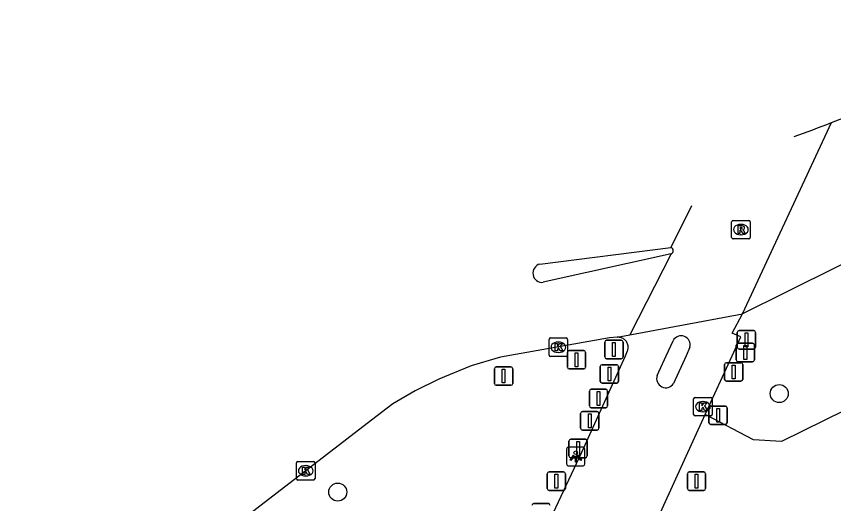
# Model space of a CAD drawing. Extents: x 157793 to 159380, y 380882 to 382313.
# Drawn here: x 157903.82 to 157948.09, y 381491.98 to 381518.39 of the extents above; entities that cross this region are included whole.
import ezdxf

# ---------------------------------------------------------------- set-up
doc = ezdxf.new("R2010")
doc.units = 0
for name, color, linetype in [('IMGEO_Afsluitpaal', 7, 'Continuous'), ('IMGEO_Berm_groen', 7, 'Continuous'), ('IMGEO_Boom', 7, 'Continuous'), ('IMGEO_Fietspad_gesloten', 7, 'Continuous'), ('IMGEO_Kolk', 7, 'Continuous'), ('IMGEO_Lichtpunt', 7, 'Continuous'), ('IMGEO_OVBaan_gesloten', 7, 'Continuous'), ('IMGEO_Rioolput', 7, 'Continuous'), ('IMGEO_Verkeersbordpaal', 7, 'Continuous')]:
    doc.layers.add(name, color=color, linetype=linetype)

msp = doc.modelspace()

# ---------------------------------------------------------------- linework, layer by layer
at = {"layer": 'IMGEO_Afsluitpaal'}
for p, q in [((157942.869, 381500.46), (157942.869, 381501.26)), ((157942.869, 381501.26), (157942.869, 381500.46)), ((157942.969, 381501.36), (157943.759, 381501.36)), ((157943.759, 381501.36), (157942.969, 381501.36)), ((157943.859, 381501.26), (157943.859, 381500.46)), ((157943.859, 381500.46), (157943.859, 381501.26)), ((157943.759, 381500.36), (157942.969, 381500.36)), ((157942.969, 381500.36), (157943.759, 381500.36)), ((157935.444, 381498.612), (157935.444, 381499.412)), ((157935.444, 381499.412), (157935.444, 381498.612)), ((157935.544, 381499.512), (157936.334, 381499.512)), ((157936.334, 381499.512), (157935.544, 381499.512)), ((157936.434, 381499.412), (157936.434, 381498.612)), ((157936.434, 381498.612), (157936.434, 381499.412)), ((157942.174, 381498.72), (157942.174, 381499.52)), ((157942.174, 381499.52), (157942.174, 381498.72)), ((157942.274, 381499.62), (157943.064, 381499.62)), ((157943.064, 381499.62), (157942.274, 381499.62)), ((157943.164, 381499.52), (157943.164, 381498.72)), ((157943.164, 381498.72), (157943.164, 381499.52)), ((157936.334, 381498.512), (157935.544, 381498.512)), ((157935.544, 381498.512), (157936.334, 381498.512)), ((157943.064, 381498.62), (157942.274, 381498.62)), ((157942.274, 381498.62), (157943.064, 381498.62)), ((157934.853, 381497.283), (157934.853, 381498.083)), ((157934.853, 381498.083), (157934.853, 381497.283)), ((157934.953, 381498.183), (157935.743, 381498.183)), ((157935.743, 381498.183), (157934.953, 381498.183)), ((157935.843, 381498.083), (157935.843, 381497.283)), ((157935.843, 381497.283), (157935.843, 381498.083)), ((157934.482, 381496.974), (157935.272, 381496.974)), ((157935.272, 381496.974), (157934.482, 381496.974)), ((157935.743, 381497.183), (157934.953, 381497.183)), ((157934.953, 381497.183), (157935.743, 381497.183)), ((157941.33, 381496.371), (157941.33, 381497.171)), ((157941.33, 381497.171), (157941.33, 381496.371)), ((157941.43, 381497.271), (157942.22, 381497.271)), ((157942.22, 381497.271), (157941.43, 381497.271)), ((157942.32, 381497.171), (157942.32, 381496.371)), ((157942.32, 381496.371), (157942.32, 381497.171)), ((157934.382, 381496.074), (157934.382, 381496.874)), ((157934.382, 381496.874), (157934.382, 381496.074)), ((157935.372, 381496.874), (157935.372, 381496.074)), ((157935.372, 381496.074), (157935.372, 381496.874)), ((157942.22, 381496.271), (157941.43, 381496.271)), ((157941.43, 381496.271), (157942.22, 381496.271)), ((157935.272, 381495.974), (157934.482, 381495.974)), ((157934.482, 381495.974), (157935.272, 381495.974)), ((157933.747, 381494.575), (157933.747, 381495.375)), ((157933.747, 381495.375), (157933.747, 381494.575)), ((157933.847, 381495.475), (157934.637, 381495.475)), ((157934.637, 381495.475), (157933.847, 381495.475)), ((157934.737, 381495.375), (157934.737, 381494.575)), ((157934.737, 381494.575), (157934.737, 381495.375)), ((157934.637, 381494.475), (157933.847, 381494.475)), ((157933.847, 381494.475), (157934.637, 381494.475)), ((157932.568, 381492.803), (157932.568, 381493.603)), ((157932.568, 381493.603), (157932.568, 381492.803)), ((157932.668, 381493.703), (157933.458, 381493.703)), ((157933.458, 381493.703), (157932.668, 381493.703)), ((157933.558, 381493.603), (157933.558, 381492.803)), ((157933.558, 381492.803), (157933.558, 381493.603)), ((157940.162, 381492.803), (157940.162, 381493.603)), ((157940.162, 381493.603), (157940.162, 381492.803)), ((157940.262, 381493.703), (157941.052, 381493.703)), ((157941.052, 381493.703), (157940.262, 381493.703)), ((157941.152, 381493.603), (157941.152, 381492.803)), ((157941.152, 381492.803), (157941.152, 381493.603)), ((157933.458, 381492.703), (157932.668, 381492.703)), ((157932.668, 381492.703), (157933.458, 381492.703)), ((157941.052, 381492.703), (157940.262, 381492.703)), ((157940.262, 381492.703), (157941.052, 381492.703)), ((157931.842, 381491.984), (157932.632, 381491.984)), ((157932.632, 381491.984), (157931.842, 381491.984))]:
    msp.add_line(p, q, dxfattribs=at)
for points in [[(157943.289, 381501.235), (157943.439, 381501.235), (157943.439, 381500.485), (157943.289, 381500.485), (157943.289, 381501.235)], [(157935.864, 381499.387), (157936.014, 381499.387), (157936.014, 381498.637), (157935.864, 381498.637), (157935.864, 381499.387)], [(157942.594, 381499.495), (157942.744, 381499.495), (157942.744, 381498.745), (157942.594, 381498.745), (157942.594, 381499.495)], [(157935.273, 381498.058), (157935.423, 381498.058), (157935.423, 381497.308), (157935.273, 381497.308), (157935.273, 381498.058)], [(157941.75, 381497.146), (157941.9, 381497.146), (157941.9, 381496.396), (157941.75, 381496.396), (157941.75, 381497.146)], [(157934.802, 381496.849), (157934.952, 381496.849), (157934.952, 381496.099), (157934.802, 381496.099), (157934.802, 381496.849)], [(157934.167, 381495.35), (157934.317, 381495.35), (157934.317, 381494.6), (157934.167, 381494.6), (157934.167, 381495.35)], [(157932.988, 381493.578), (157933.138, 381493.578), (157933.138, 381492.828), (157932.988, 381492.828), (157932.988, 381493.578)], [(157940.582, 381493.578), (157940.732, 381493.578), (157940.732, 381492.828), (157940.582, 381492.828), (157940.582, 381493.578)]]:
    msp.add_lwpolyline(points, dxfattribs=at)
for centre, start, end in [((157942.969, 381501.26), 90, 180), ((157942.969, 381501.26), 90, 180), ((157943.759, 381501.26), 0, 90), ((157943.759, 381501.26), 360, 90), ((157942.969, 381500.46), 180, 270), ((157942.969, 381500.46), 180, 270), ((157943.759, 381500.46), 270, 0), ((157943.759, 381500.46), 270, 0), ((157935.544, 381499.412), 90, 180), ((157935.544, 381499.412), 90, 180), ((157936.334, 381499.412), 0, 90), ((157936.334, 381499.412), 360, 90), ((157942.274, 381499.52), 90, 180), ((157942.274, 381499.52), 90, 180), ((157943.064, 381499.52), 0, 90), ((157943.064, 381499.52), 360, 90), ((157935.544, 381498.612), 180, 270), ((157935.544, 381498.612), 180, 270), ((157936.334, 381498.612), 270, 0), ((157936.334, 381498.612), 270, 0), ((157942.274, 381498.72), 180, 270), ((157942.274, 381498.72), 180, 270), ((157943.064, 381498.72), 270, 0), ((157943.064, 381498.72), 270, 0), ((157934.953, 381498.083), 90, 180), ((157934.953, 381498.083), 90, 180), ((157935.743, 381498.083), 0, 90), ((157935.743, 381498.083), 360, 90), ((157934.482, 381496.874), 90, 180), ((157934.482, 381496.874), 90, 180), ((157934.953, 381497.283), 180, 270), ((157934.953, 381497.283), 180, 270), ((157935.272, 381496.874), 0, 90), ((157935.272, 381496.874), 360, 90), ((157935.743, 381497.283), 270, 0), ((157935.743, 381497.283), 270, 0), ((157941.43, 381497.171), 90, 180), ((157941.43, 381497.171), 90, 180), ((157942.22, 381497.171), 0, 90), ((157942.22, 381497.171), 360, 90), ((157941.43, 381496.371), 180, 270), ((157941.43, 381496.371), 180, 270), ((157942.22, 381496.371), 270, 0), ((157942.22, 381496.371), 270, 0), ((157934.482, 381496.074), 180, 270), ((157934.482, 381496.074), 180, 270), ((157935.272, 381496.074), 270, 0), ((157935.272, 381496.074), 270, 0), ((157933.847, 381495.375), 90, 180), ((157933.847, 381495.375), 90, 180), ((157934.637, 381495.375), 0, 90), ((157934.637, 381495.375), 360, 90), ((157933.847, 381494.575), 180, 270), ((157933.847, 381494.575), 180, 270), ((157934.637, 381494.575), 270, 0), ((157934.637, 381494.575), 270, 0), ((157932.668, 381493.603), 90, 180), ((157932.668, 381493.603), 90, 180), ((157933.458, 381493.603), 0, 90), ((157933.458, 381493.603), 360, 90), ((157940.262, 381493.603), 90, 180), ((157940.262, 381493.603), 90, 180), ((157941.052, 381493.603), 0, 90), ((157941.052, 381493.603), 360, 90), ((157932.668, 381492.803), 180, 270), ((157932.668, 381492.803), 180, 270), ((157933.458, 381492.803), 270, 0), ((157933.458, 381492.803), 270, 0), ((157940.262, 381492.803), 180, 270), ((157940.262, 381492.803), 180, 270), ((157941.052, 381492.803), 270, 0), ((157941.052, 381492.803), 270, 0), ((157931.842, 381491.884), 90, 180), ((157931.842, 381491.884), 90, 180), ((157932.632, 381491.884), 0, 90), ((157932.632, 381491.884), 360, 90)]:
    msp.add_arc(centre, 0.1, start, end, dxfattribs=at)
at = {"layer": 'IMGEO_Berm_groen'}
msp.add_lwpolyline([(157954.478, 381499.89), (157945.267, 381495.352), (157943.741, 381495.448), (157941.134, 381496.807)], dxfattribs=at)
at = {"layer": 'IMGEO_Boom'}
for centre in [(157945.141, 381497.949), (157921.228, 381492.608)]:
    msp.add_circle(centre, 0.489, dxfattribs=at)
at = {"layer": 'IMGEO_Fietspad_gesloten'}
for points in [[(157941.134, 381496.807), (157942.594, 381500), (157943.058, 381501.015), (157942.593, 381501.228), (157943.15, 381502.27)], [(157929.957, 381485.192), (157934.442, 381494.766), (157936.803, 381500), (157936.919, 381500.258), (157936.935, 381500.304), (157936.946, 381500.351), (157936.953, 381500.4), (157936.956, 381500.448), (157936.954, 381500.497), (157936.948, 381500.545), (157936.938, 381500.593), (157936.924, 381500.639), (157936.905, 381500.684), (157936.883, 381500.728), (157936.857, 381500.769), (157936.827, 381500.807), (157936.794, 381500.843), (157936.757, 381500.875), (157936.719, 381500.905), (157936.677, 381500.93), (157936.634, 381500.952), (157936.588, 381500.97), (157936.542, 381500.984), (157936.494, 381500.993), (157936.446, 381500.998), (157936.397, 381500.999), (157936.36, 381500.997)], [(157938.527, 381498.929), (157939.018, 381500), (157939.388, 381500.808)], [(157940.292, 381500.455), (157940.089, 381500), (157939.416, 381498.494)], [(157938.238, 381490.473), (157941.134, 381496.807)]]:
    msp.add_lwpolyline(points, dxfattribs=at)
for centre, radius, start, end in [((157939.826, 381500.596), 0.487, 343.2157, 154.1243), ((157938.997, 381498.764), 0.498, 160.6051, 327.2486)]:
    msp.add_arc(centre, radius, start, end, dxfattribs=at)
at = {"layer": 'IMGEO_Kolk'}
for p, q in [((157932.752, 381500.961), (157933.604, 381500.961)), ((157932.677, 381500.035), (157932.677, 381500.887)), ((157933.165, 381500.741), (157933.19, 381500.741)), ((157933.678, 381500.887), (157933.678, 381500.035)), ((157933.188, 381500.181), (157933.163, 381500.181)), ((157933.604, 381499.961), (157932.752, 381499.961)), ((157940.502, 381496.814), (157940.502, 381497.666)), ((157940.577, 381497.74), (157941.429, 381497.74)), ((157940.99, 381497.52), (157941.015, 381497.52)), ((157941.503, 381497.666), (157941.503, 381496.814)), ((157941.429, 381496.74), (157940.577, 381496.74)), ((157941.013, 381496.96), (157940.988, 381496.96)), ((157918.994, 381493.339), (157918.994, 381494.191)), ((157919.069, 381494.265), (157919.921, 381494.265)), ((157919.482, 381494.045), (157919.507, 381494.045)), ((157919.995, 381494.191), (157919.995, 381493.339)), ((157919.505, 381493.485), (157919.48, 381493.485)), ((157919.921, 381493.265), (157919.069, 381493.265))]:
    msp.add_line(p, q, dxfattribs=at)
for points in [[(157932.752, 381500.961), (157933.604, 381500.961)], [(157932.677, 381500.035), (157932.677, 381500.887)], [(157932.998, 381500.661), (157933.121, 381500.661), (157933.121, 381500.51), (157933.251, 381500.661), (157933.415, 381500.661), (157933.269, 381500.51), (157933.422, 381500.261), (157933.27, 381500.261), (157933.185, 381500.425), (157933.121, 381500.358), (157933.121, 381500.261), (157932.998, 381500.261), (157932.998, 381500.661)], [(157933.678, 381500.887), (157933.678, 381500.035)], [(157933.604, 381499.961), (157932.752, 381499.961)], [(157940.502, 381496.814), (157940.502, 381497.666)], [(157940.577, 381497.74), (157941.429, 381497.74)], [(157940.823, 381497.44), (157940.946, 381497.44), (157940.946, 381497.289), (157941.076, 381497.44), (157941.24, 381497.44), (157941.094, 381497.289), (157941.247, 381497.04), (157941.095, 381497.04), (157941.01, 381497.204), (157940.946, 381497.137), (157940.946, 381497.04), (157940.823, 381497.04), (157940.823, 381497.44)], [(157941.503, 381497.666), (157941.503, 381496.814)], [(157941.429, 381496.74), (157940.577, 381496.74)], [(157918.994, 381493.339), (157918.994, 381494.191)], [(157919.069, 381494.265), (157919.921, 381494.265)], [(157919.315, 381493.965), (157919.438, 381493.965), (157919.438, 381493.814), (157919.568, 381493.965), (157919.732, 381493.965), (157919.586, 381493.814), (157919.739, 381493.565), (157919.587, 381493.565), (157919.502, 381493.729), (157919.438, 381493.662), (157919.438, 381493.565), (157919.315, 381493.565), (157919.315, 381493.965)], [(157919.995, 381494.191), (157919.995, 381493.339)], [(157919.921, 381493.265), (157919.069, 381493.265)]]:
    msp.add_lwpolyline(points, dxfattribs=at)
for centre, start, end in [((157932.754, 381500.885), 91.552, 178.448), ((157932.754, 381500.885), 91.552, 178.448), ((157933.602, 381500.885), 1.552, 88.448), ((157933.602, 381500.885), 1.552, 88.448), ((157932.754, 381500.037), 181.552, 268.448), ((157932.754, 381500.037), 181.552, 268.448), ((157933.602, 381500.037), 271.552, 358.448), ((157933.602, 381500.037), 271.552, 358.448), ((157940.579, 381497.664), 91.552, 178.448), ((157940.579, 381497.664), 91.552, 178.448), ((157941.427, 381497.664), 1.552, 88.448), ((157941.427, 381497.664), 1.552, 88.448), ((157940.579, 381496.816), 181.552, 268.448), ((157940.579, 381496.816), 181.552, 268.448), ((157941.427, 381496.816), 271.552, 358.448), ((157941.427, 381496.816), 271.552, 358.448), ((157919.071, 381494.189), 91.552, 178.448), ((157919.071, 381494.189), 91.552, 178.448), ((157919.919, 381494.189), 1.552, 88.448), ((157919.919, 381494.189), 1.552, 88.448), ((157919.071, 381493.341), 181.552, 268.448), ((157919.071, 381493.341), 181.552, 268.448), ((157919.919, 381493.341), 271.552, 358.448), ((157919.919, 381493.341), 271.552, 358.448)]:
    msp.add_arc(centre, 0.0765, start, end, dxfattribs=at)
for centre, major_axis, ratio, start_param, end_param in [((157933.164, 381500.461), (-0.387, 0.002), 0.722429, 4.712389, 7.853982), ((157933.189, 381500.461), (-0.39, 0.002), 0.717154, 1.570796, 4.712389), ((157940.989, 381497.24), (-0.387, 0.002), 0.722429, 4.712389, 7.853982), ((157941.014, 381497.24), (-0.39, 0.002), 0.717154, 1.570796, 4.712389), ((157919.481, 381493.765), (-0.387, 0.002), 0.722429, 4.712389, 7.853982), ((157919.506, 381493.765), (-0.39, 0.002), 0.717154, 1.570796, 4.712389)]:
    msp.add_ellipse(centre, major_axis=major_axis, ratio=ratio, start_param=start_param, end_param=end_param, dxfattribs=at)
at = {"layer": 'IMGEO_Lichtpunt'}
for p, q in [((157933.621, 381494.943), (157933.621, 381494.136)), ((157933.621, 381494.943), (157933.621, 381494.136)), ((157934.523, 381495.038), (157933.715, 381495.038)), ((157934.523, 381495.038), (157933.715, 381495.038)), ((157934.617, 381494.136), (157934.617, 381494.943)), ((157934.617, 381494.136), (157934.617, 381494.943)), ((157933.715, 381494.042), (157934.523, 381494.042)), ((157933.715, 381494.042), (157934.523, 381494.042))]:
    msp.add_line(p, q, dxfattribs=at)
for points in [[(157933.995, 381494.607), (157934.034, 381494.579), (157933.846, 381494.317), (157933.808, 381494.344), (157933.995, 381494.607)], [(157934.097, 381494.559), (157934.144, 381494.559), (157934.144, 381494.237), (157934.097, 381494.237), (157934.097, 381494.559)], [(157934.207, 381494.579), (157934.245, 381494.606), (157934.432, 381494.344), (157934.393, 381494.316), (157934.207, 381494.579)]]:
    msp.add_lwpolyline(points, dxfattribs=at)
msp.add_circle((157934.12, 381494.741), 0.0994, dxfattribs=at)
for centre, start, end in [((157933.715, 381494.943), 90, 180), ((157933.715, 381494.943), 90, 180), ((157934.523, 381494.943), 0, 90), ((157934.523, 381494.943), 0, 90), ((157933.715, 381494.136), 180, 270), ((157933.715, 381494.136), 180, 270), ((157934.523, 381494.136), 270, 0), ((157934.523, 381494.136), 270, 360)]:
    msp.add_arc(centre, 0.0946, start, end, dxfattribs=at)
at = {"layer": 'IMGEO_OVBaan_gesloten'}
for points in [[(157975.532, 381518.391), (157974.242, 381517.749), (157951.365, 381506.36), (157945.482, 381503.431), (157943.15, 381502.27)], [(157947.975, 381512.633), (157948.992, 381513.034)], [(157943.15, 381502.27), (157947.975, 381512.633)], [(157940.387, 381508.129), (157939.263, 381505.873)], [(157932.178, 381504.967), (157939.263, 381505.873)], [(157939.278, 381505.516), (157932.357, 381503.978)], [(157939.278, 381505.516), (157937.038, 381501.124)], [(157937.038, 381501.124), (157943.15, 381502.27)], [(157936.36, 381500.997), (157935.939, 381500.961), (157930.039, 381499.928), (157929.429, 381499.745), (157928.447, 381499.45), (157926.706, 381498.737), (157925.425, 381498.104), (157924.213, 381497.388), (157923.046, 381496.514), (157915.514, 381490.692), (157914.907, 381490.228), (157909.151, 381486.261), (157905.488, 381484.193), (157903.934, 381483.315), (157903.063, 381482.824)], [(157936.36, 381500.997), (157937.038, 381501.124)]]:
    msp.add_lwpolyline(points, dxfattribs=at)
for centre, radius, start, end in [((157920.702, 381583.248), 75.699, 289.47501, 291.11791), ((157939.215, 381505.692), 0.187, 289.6487, 75.1633), ((157932.3, 381504.478), 0.504, 103.9741, 276.5438)]:
    msp.add_arc(centre, radius, start, end, dxfattribs=at)
at = {"layer": 'IMGEO_Rioolput'}
for p, q in [((157942.562, 381506.41), (157942.562, 381507.262)), ((157942.637, 381507.336), (157943.489, 381507.336)), ((157943.563, 381507.262), (157943.563, 381506.41)), ((157943.05, 381507.116), (157943.075, 381507.116)), ((157943.489, 381506.336), (157942.637, 381506.336)), ((157943.073, 381506.556), (157943.048, 381506.556))]:
    msp.add_line(p, q, dxfattribs=at)
for points in [[(157942.562, 381506.41), (157942.562, 381507.262)], [(157942.637, 381507.336), (157943.489, 381507.336)], [(157943.563, 381507.262), (157943.563, 381506.41)], [(157943.151, 381507.034), (157942.899, 381507.036), (157942.899, 381506.636)], [(157942.899, 381506.636), (157943.023, 381506.636), (157943.023, 381506.798), (157943.034, 381506.798)], [(157943.077, 381506.955), (157943.023, 381506.955), (157943.023, 381506.874)], [(157943.023, 381506.874), (157943.075, 381506.874)], [(157943.081, 381506.769), (157943.152, 381506.636), (157943.292, 381506.636), (157943.227, 381506.762)], [(157943.489, 381506.336), (157942.637, 381506.336)]]:
    msp.add_lwpolyline(points, dxfattribs=at)
for centre, radius, start, end in [((157942.639, 381507.26), 0.0765, 91.552, 178.448), ((157942.639, 381507.26), 0.0765, 91.552, 178.448), ((157943.487, 381507.26), 0.0765, 1.552, 88.448), ((157943.487, 381507.26), 0.0765, 1.552, 88.448), ((157943.033, 381506.745), 0.0533, 26.0293, 88.6989), ((157943.059, 381507.063), 0.19, 274.7715, 282.9687), ((157943.083, 381506.859), 0.0964, 77.0061, 93.1865), ((157943.097, 381506.916), 0.0378, 276.6634, 79.6772), ((157943.15, 381506.924), 0.109, 350.3612, 89.416), ((157943.148, 381506.924), 0.112, 277.5842, 350.9817), ((157943.132, 381506.709), 0.108, 29.5134, 73.7905), ((157942.639, 381506.412), 0.0765, 181.552, 268.448), ((157942.639, 381506.412), 0.0765, 181.552, 268.448), ((157943.487, 381506.412), 0.0765, 271.552, 358.448), ((157943.487, 381506.412), 0.0765, 271.552, 358.448)]:
    msp.add_arc(centre, radius, start, end, dxfattribs=at)
for centre, major_axis, ratio, start_param, end_param in [((157943.049, 381506.836), (-0.387, 0.002), 0.722429, 4.712389, 7.853982), ((157943.074, 381506.836), (-0.39, 0.002), 0.717154, 1.570796, 4.712389)]:
    msp.add_ellipse(centre, major_axis=major_axis, ratio=ratio, start_param=start_param, end_param=end_param, dxfattribs=at)
at = {"layer": 'IMGEO_Verkeersbordpaal'}
for p, q in [((157935.689, 381499.936), (157935.689, 381500.736)), ((157935.689, 381500.736), (157935.689, 381499.936)), ((157935.789, 381500.836), (157936.579, 381500.836)), ((157936.579, 381500.836), (157935.789, 381500.836)), ((157936.679, 381500.736), (157936.679, 381499.936)), ((157936.679, 381499.936), (157936.679, 381500.736)), ((157942.805, 381499.774), (157942.805, 381500.574)), ((157942.805, 381500.574), (157942.805, 381499.774)), ((157942.905, 381500.674), (157943.695, 381500.674)), ((157943.695, 381500.674), (157942.905, 381500.674)), ((157943.795, 381500.574), (157943.795, 381499.774)), ((157943.795, 381499.774), (157943.795, 381500.574)), ((157933.663, 381499.382), (157933.663, 381500.182)), ((157933.663, 381500.182), (157933.663, 381499.382)), ((157933.763, 381500.282), (157934.553, 381500.282)), ((157934.553, 381500.282), (157933.763, 381500.282)), ((157934.653, 381500.182), (157934.653, 381499.382)), ((157934.653, 381499.382), (157934.653, 381500.182)), ((157936.579, 381499.836), (157935.789, 381499.836)), ((157935.789, 381499.836), (157936.579, 381499.836)), ((157943.695, 381499.674), (157942.905, 381499.674)), ((157942.905, 381499.674), (157943.695, 381499.674)), ((157929.713, 381498.498), (157929.713, 381499.298)), ((157929.713, 381499.298), (157929.713, 381498.498)), ((157929.813, 381499.398), (157930.603, 381499.398)), ((157930.603, 381499.398), (157929.813, 381499.398)), ((157930.703, 381499.298), (157930.703, 381498.498)), ((157930.703, 381498.498), (157930.703, 381499.298)), ((157934.553, 381499.282), (157933.763, 381499.282)), ((157933.763, 381499.282), (157934.553, 381499.282)), ((157930.603, 381498.398), (157929.813, 381498.398)), ((157929.813, 381498.398), (157930.603, 381498.398))]:
    msp.add_line(p, q, dxfattribs=at)
for points in [[(157936.109, 381500.711), (157936.259, 381500.711), (157936.259, 381499.961), (157936.109, 381499.961), (157936.109, 381500.711)], [(157943.225, 381500.549), (157943.375, 381500.549), (157943.375, 381499.799), (157943.225, 381499.799), (157943.225, 381500.549)], [(157934.083, 381500.157), (157934.233, 381500.157), (157934.233, 381499.407), (157934.083, 381499.407), (157934.083, 381500.157)], [(157930.133, 381499.273), (157930.283, 381499.273), (157930.283, 381498.523), (157930.133, 381498.523), (157930.133, 381499.273)]]:
    msp.add_lwpolyline(points, dxfattribs=at)
for centre, start, end in [((157935.789, 381500.736), 90, 180), ((157935.789, 381500.736), 90, 180), ((157936.579, 381500.736), 0, 90), ((157936.579, 381500.736), 360, 90), ((157942.905, 381500.574), 90, 180), ((157942.905, 381500.574), 90, 180), ((157943.695, 381500.574), 0, 90), ((157943.695, 381500.574), 360, 90), ((157933.763, 381500.182), 90, 180), ((157933.763, 381500.182), 90, 180), ((157934.553, 381500.182), 0, 90), ((157934.553, 381500.182), 360, 90), ((157935.789, 381499.936), 180, 270), ((157935.789, 381499.936), 180, 270), ((157936.579, 381499.936), 270, 0), ((157936.579, 381499.936), 270, 0), ((157942.905, 381499.774), 180, 270), ((157942.905, 381499.774), 180, 270), ((157943.695, 381499.774), 270, 0), ((157943.695, 381499.774), 270, 0), ((157929.813, 381499.298), 90, 180), ((157929.813, 381499.298), 90, 180), ((157930.603, 381499.298), 0, 90), ((157930.603, 381499.298), 360, 90), ((157933.763, 381499.382), 180, 270), ((157933.763, 381499.382), 180, 270), ((157934.553, 381499.382), 270, 0), ((157934.553, 381499.382), 270, 0), ((157929.813, 381498.498), 180, 270), ((157929.813, 381498.498), 180, 270), ((157930.603, 381498.498), 270, 0), ((157930.603, 381498.498), 270, 0)]:
    msp.add_arc(centre, 0.1, start, end, dxfattribs=at)

doc.saveas('drawing.dxf')
